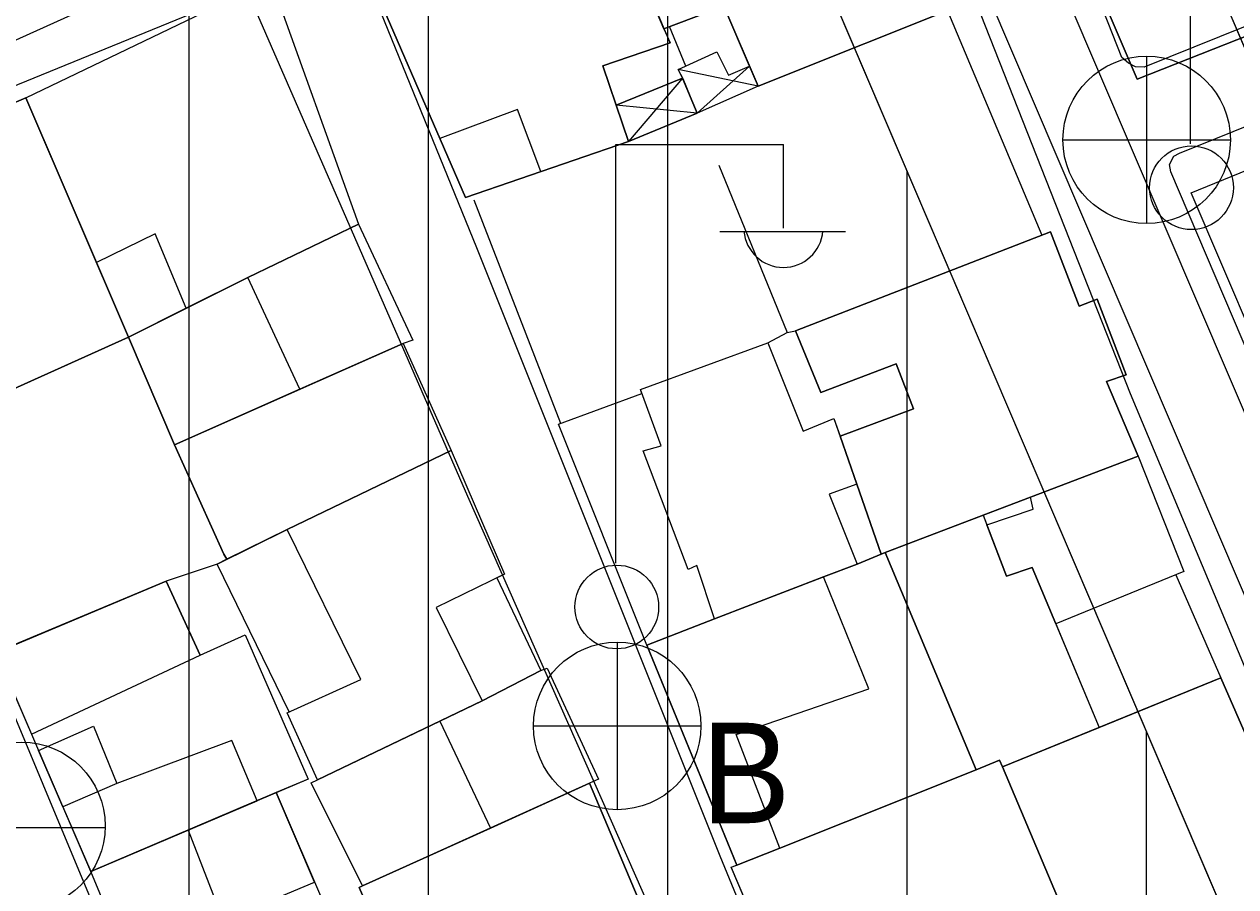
# Model space of a CAD drawing. Extents: x 417997 to 421451, y 4451742 to 4455216.
# Drawn here: x 420754.3 to 420804.9, y 4452751.6 to 4452787.7 of the extents above; entities that cross this region are included whole.
import ezdxf

# ---------------------------------------------------------------- set-up
doc = ezdxf.new("R2010")
doc.units = 0
for name, color, linetype in [('ADAKENARI', 7, 'Continuous'), ('B_Mesken', 7, 'Continuous'), ('B_Sundurma', 7, 'Continuous'), ('B_Teras', 7, 'Continuous'), ('KALDIRIM', 7, 'Continuous'), ('PL_KON_MEV_350', 7, 'Continuous'), ('PL_KON_MEV_450', 7, 'Continuous'), ('S_Elektrik_Diregi', 7, 'Continuous'), ('S_Rogar_Kapagi', 7, 'Continuous'), ('S_Rogar_Kapagi_Buski', 7, 'Continuous'), ('Sinir_Duvar_tek_tarafa_ait', 7, 'Continuous'), ('Sinir_Tel_bir_taraf', 7, 'Continuous'), ('TR_ORTAYOGUNKONUT', 7, 'Continuous'), ('Yol_Sose', 7, 'Continuous')]:
    doc.layers.add(name, color=color, linetype=linetype)

msp = doc.modelspace()

# ---------------------------------------------------------------- linework, layer by layer
at = {"layer": 'ADAKENARI'}
for p, q in [((420838.456, 4452709.006), (420777.041, 4452852.804)), ((420838.456, 4452709.006), (420777.041, 4452852.804)), ((420783.533, 4452799.414), (420807.351, 4452743.646)), ((420783.533, 4452799.414), (420807.351, 4452743.646))]:
    msp.add_line(p, q, dxfattribs=at)
at = {"layer": 'B_Mesken'}
for points in [[(420808.113, 4452788.296), (420800.785, 4452785.395), (420794.932, 4452799.07), (420802.533, 4452801.918), (420806.321, 4452792.423), (420807.048, 4452790.748)], [(420802.533, 4452801.918), (420794.933, 4452799.07), (420800.785, 4452785.395), (420808.113, 4452788.296), (420806.321, 4452792.423)], [(420781.005, 4452787.506), (420783.513, 4452788.453), (420784.942, 4452785.1), (420793.867, 4452788.664), (420792.327, 4452792.042), (420793.097, 4452792.357), (420791.815, 4452795.261), (420791.26, 4452795.01), (420789.167, 4452799.5), (420778.044, 4452794.501)], [(420784.942, 4452785.1), (420784.582, 4452785.945), (420783.513, 4452788.453), (420781.005, 4452787.506), (420778.044, 4452794.501), (420789.168, 4452799.5), (420791.26, 4452795.01), (420791.815, 4452795.261), (420793.098, 4452792.357), (420792.327, 4452792.041), (420793.867, 4452788.664)], [(420768.522, 4452790.122), (420772.712, 4452780.457), (420779.525, 4452782.788), (420778.457, 4452785.951), (420781.258, 4452786.909), (420778.044, 4452794.501)], [(420781.005, 4452787.506), (420781.258, 4452786.909), (420778.457, 4452785.951), (420779.009, 4452784.315), (420779.525, 4452782.788), (420772.712, 4452780.457), (420768.522, 4452790.122), (420778.044, 4452794.501)], [(420768.238, 4452779.342), (420763.623, 4452777.113), (420761.039, 4452775.821), (420758.63, 4452774.617), (420757.288, 4452777.74), (420754.335, 4452784.611), (420764.573, 4452789.545)], [(420757.288, 4452777.74), (420754.335, 4452784.611), (420764.573, 4452789.544), (420768.238, 4452779.342), (420763.623, 4452777.113), (420761.039, 4452775.821), (420758.63, 4452774.617)], [(420744.762, 4452780.5), (420749.063, 4452770.31), (420758.63, 4452774.617), (420754.335, 4452784.611)], [(420757.288, 4452777.74), (420758.63, 4452774.617), (420749.766, 4452770.627), (420749.064, 4452770.31), (420744.763, 4452780.5), (420754.335, 4452784.611)], [(420809.902, 4452765.369), (420809.645, 4452765.178), (420803.029, 4452780.651), (420810.476, 4452783.679), (420815.421, 4452771.248), (420816.133, 4452769.655), (420814.837, 4452768.71), (420814.905, 4452768.588)], [(420815.421, 4452771.248), (420816.133, 4452769.655), (420814.837, 4452768.71), (420814.905, 4452768.588), (420814.361, 4452768.237), (420809.902, 4452765.369), (420809.645, 4452765.178), (420803.029, 4452780.651), (420810.476, 4452783.679)], [(420768.238, 4452779.342), (420770.511, 4452774.491), (420770.113, 4452774.354), (420765.786, 4452772.436), (420760.553, 4452770.116), (420758.63, 4452774.617), (420763.623, 4452777.113)], [(420770.113, 4452774.354), (420765.786, 4452772.436), (420760.553, 4452770.116), (420758.63, 4452774.617), (420761.039, 4452775.821), (420763.623, 4452777.113), (420768.238, 4452779.342), (420770.511, 4452774.491)], [(420790.254, 4452765.612), (420800.821, 4452769.637), (420799.49, 4452772.755), (420800.323, 4452773.033), (420799.109, 4452776.208), (420798.356, 4452775.907), (420797.153, 4452779.015), (420786.497, 4452774.884), (420787.559, 4452772.305), (420790.702, 4452773.497), (420791.427, 4452771.625), (420788.361, 4452770.474), (420789.068, 4452768.468), (420790.085, 4452765.543)], [(420800.822, 4452769.637), (420796.317, 4452767.922), (420794.34, 4452767.169), (420790.254, 4452765.612), (420790.085, 4452765.543), (420789.068, 4452768.468), (420788.362, 4452770.474), (420791.427, 4452771.625), (420790.702, 4452773.497), (420787.559, 4452772.305), (420786.497, 4452774.884), (420797.154, 4452779.015), (420798.356, 4452775.907), (420799.109, 4452776.208), (420800.323, 4452773.033), (420799.49, 4452772.755)], [(420758.63, 4452774.617), (420760.553, 4452770.116), (420762.61, 4452765.549), (420762.737, 4452765.331), (420762.332, 4452765.132), (420760.203, 4452764.419), (420753.611, 4452761.654), (420749.766, 4452770.627)], [(420758.63, 4452774.617), (420760.553, 4452770.116), (420762.61, 4452765.549), (420762.737, 4452765.331), (420762.332, 4452765.132), (420760.203, 4452764.419), (420753.611, 4452761.654), (420749.766, 4452770.627)], [(420760.553, 4452770.116), (420770.113, 4452774.354), (420772.112, 4452769.88), (420765.265, 4452766.572), (420762.737, 4452765.331), (420762.61, 4452765.549)], [(420772.112, 4452769.88), (420765.265, 4452766.572), (420762.737, 4452765.331), (420762.61, 4452765.549), (420760.553, 4452770.116), (420765.786, 4452772.436), (420770.113, 4452774.354)], [(420783.112, 4452762.846), (420780.293, 4452761.747), (420776.593, 4452770.972), (420780.086, 4452772.257), (420780.023, 4452772.43), (420785.352, 4452774.377), (420786.816, 4452770.691), (420788.102, 4452771.21), (420789.068, 4452768.468), (420787.903, 4452768.053), (420789.083, 4452765.133)], [(420788.362, 4452770.474), (420789.068, 4452768.468), (420787.903, 4452768.053), (420789.083, 4452765.133), (420787.677, 4452764.594), (420783.112, 4452762.846), (420780.293, 4452761.747), (420776.593, 4452770.972), (420780.086, 4452772.257), (420780.023, 4452772.43), (420785.352, 4452774.377), (420786.816, 4452770.691), (420788.102, 4452771.21)], [(420765.338, 4452758.95), (420762.332, 4452765.132), (420765.265, 4452766.572), (420772.112, 4452769.88), (420774.345, 4452764.708), (420774.02, 4452764.55), (420775.862, 4452760.687), (420773.405, 4452759.418), (420766.526, 4452756.112), (420765.255, 4452758.913)], [(420775.862, 4452760.687), (420773.405, 4452759.418), (420771.637, 4452758.569), (420766.526, 4452756.113), (420765.255, 4452758.913), (420765.338, 4452758.95), (420762.332, 4452765.132), (420762.737, 4452765.331), (420765.265, 4452766.572), (420772.112, 4452769.88), (420774.345, 4452764.708), (420774.02, 4452764.55)], [(420800.821, 4452769.637), (420802.727, 4452764.821), (420797.377, 4452762.631), (420796.39, 4452764.986), (420795.324, 4452764.628), (420794.496, 4452766.766), (420796.43, 4452767.432), (420796.317, 4452767.921)], [(420797.377, 4452762.631), (420796.39, 4452764.986), (420795.324, 4452764.628), (420794.496, 4452766.766), (420796.43, 4452767.432), (420796.317, 4452767.922), (420800.822, 4452769.637), (420802.728, 4452764.821)], [(420794.496, 4452766.766), (420795.324, 4452764.628), (420796.39, 4452764.986), (420797.377, 4452762.631), (420799.19, 4452758.301), (420795.155, 4452756.65), (420795.029, 4452756.936), (420794.052, 4452756.529), (420790.254, 4452765.612), (420794.34, 4452767.169)], [(420794.34, 4452767.168), (420795.324, 4452764.628), (420796.39, 4452764.986), (420799.19, 4452758.301), (420795.155, 4452756.65), (420795.029, 4452756.936), (420794.052, 4452756.529), (420790.254, 4452765.612)], [(420780.293, 4452761.747), (420784.05, 4452752.553), (420785.842, 4452753.256), (420794.052, 4452756.529), (420790.254, 4452765.612), (420789.083, 4452765.133), (420787.676, 4452764.594), (420783.112, 4452762.846)], [(420794.052, 4452756.529), (420785.842, 4452753.256), (420784.049, 4452752.553), (420780.293, 4452761.747), (420783.112, 4452762.846), (420787.677, 4452764.594), (420789.083, 4452765.133), (420790.085, 4452765.543), (420790.254, 4452765.612)], [(420757.06, 4452752.288), (420753.095, 4452761.437), (420760.203, 4452764.419), (420761.621, 4452761.32), (420763.506, 4452762.174), (420766.132, 4452756.141)], [(420764.806, 4452755.578), (420757.06, 4452752.289), (420753.095, 4452761.437), (420753.611, 4452761.654), (420760.203, 4452764.419), (420761.621, 4452761.32), (420763.506, 4452762.174), (420766.132, 4452756.141)], [(420775.862, 4452760.687), (420776.128, 4452760.78), (420778.269, 4452756.136), (420777.892, 4452755.971), (420773.759, 4452754.1), (420768.412, 4452751.678), (420766.262, 4452755.983), (420766.526, 4452756.112), (420771.637, 4452758.569), (420773.405, 4452759.418)], [(420777.892, 4452755.971), (420773.759, 4452754.1), (420768.412, 4452751.678), (420766.262, 4452755.984), (420766.526, 4452756.113), (420771.637, 4452758.569), (420773.405, 4452759.418), (420775.862, 4452760.687), (420776.128, 4452760.78), (420778.269, 4452756.136)], [(420798.727, 4452748.169), (420808.028, 4452751.772), (420804.271, 4452760.38), (420795.155, 4452756.65)], [(420808.028, 4452751.772), (420806.08, 4452751.017), (420798.727, 4452748.169), (420795.155, 4452756.65), (420799.19, 4452758.301), (420804.271, 4452760.38)], [(420784.05, 4452752.553), (420783.814, 4452752.456), (420787.618, 4452743.519), (420797.929, 4452747.654), (420797.858, 4452747.788), (420798.727, 4452748.169), (420795.155, 4452756.65), (420795.029, 4452756.936), (420794.052, 4452756.529), (420785.842, 4452753.256)], [(420784.049, 4452752.553), (420785.842, 4452753.256), (420794.052, 4452756.529), (420795.029, 4452756.936), (420795.155, 4452756.65), (420798.727, 4452748.169), (420797.858, 4452747.788), (420797.929, 4452747.654), (420787.618, 4452743.519), (420783.815, 4452752.457)], [(420760.92, 4452742.987), (420757.06, 4452752.288), (420764.806, 4452755.578), (420768.835, 4452746.161), (420767.799, 4452745.738), (420767.756, 4452745.845)], [(420768.835, 4452746.162), (420767.799, 4452745.738), (420767.756, 4452745.845), (420760.92, 4452742.987), (420757.06, 4452752.289), (420764.806, 4452755.578)], [(420779.923, 4452751.157), (420777.892, 4452755.971), (420768.262, 4452751.61), (420770.264, 4452747.057), (420770.348, 4452747.109)], [(420779.922, 4452751.157), (420770.348, 4452747.11), (420770.263, 4452747.057), (420768.262, 4452751.61), (420768.412, 4452751.678), (420773.759, 4452754.1), (420777.892, 4452755.971)]]:
    msp.add_lwpolyline(points, close=True, dxfattribs=at)
at = {"layer": 'B_Sundurma'}
for p, q in [((420782.393, 4452783.979), (420784.582, 4452785.945)), ((420781.783, 4452785.444), (420779.525, 4452782.788)), ((420784.942, 4452785.1), (420781.602, 4452785.796)), ((420782.393, 4452783.979), (420779.009, 4452784.315))]:
    msp.add_line(p, q, dxfattribs=at)
for points in [[(420784.942, 4452785.1), (420782.393, 4452783.979), (420781.802, 4452785.408), (420781.602, 4452785.796), (420783.217, 4452786.534), (420783.698, 4452785.557), (420784.582, 4452785.945)], [(420784.582, 4452785.945), (420784.942, 4452785.1), (420782.393, 4452783.979), (420781.802, 4452785.408), (420781.783, 4452785.444), (420781.602, 4452785.796), (420783.217, 4452786.534), (420783.698, 4452785.557)], [(420782.393, 4452783.979), (420781.783, 4452785.444), (420779.009, 4452784.315), (420779.525, 4452782.788)], [(420782.393, 4452783.979), (420779.525, 4452782.788), (420779.009, 4452784.315), (420781.783, 4452785.444)]]:
    msp.add_lwpolyline(points, close=True, dxfattribs=at)
at = {"layer": 'B_Teras'}
for points in [[(420781.005, 4452787.506), (420783.513, 4452788.453), (420780.876, 4452795.774), (420778.044, 4452794.501)], [(420772.712, 4452780.457), (420775.866, 4452781.536), (420774.878, 4452784.125), (420771.644, 4452782.921)], [(420758.63, 4452774.617), (420761.039, 4452775.821), (420759.741, 4452778.928), (420757.288, 4452777.74)], [(420765.786, 4452772.436), (420763.623, 4452777.113), (420758.63, 4452774.617), (420760.553, 4452770.116)], [(420780.023, 4452772.43), (420785.352, 4452774.377), (420786.816, 4452770.691), (420788.102, 4452771.21), (420789.068, 4452768.468), (420787.903, 4452768.053), (420789.083, 4452765.133), (420783.112, 4452762.846), (420782.384, 4452765.069), (420782.015, 4452764.902), (420780.142, 4452769.865), (420780.887, 4452770.068)], [(420765.255, 4452758.913), (420768.342, 4452760.3), (420765.265, 4452766.572), (420772.112, 4452769.88), (420774.345, 4452764.708), (420771.485, 4452763.32), (420773.405, 4452759.418), (420766.526, 4452756.112)], [(420789.083, 4452765.133), (420790.254, 4452765.612), (420794.052, 4452756.529), (420785.842, 4452753.256), (420784.016, 4452758.011), (420789.56, 4452759.912), (420787.676, 4452764.594)], [(420754.576, 4452758.021), (420761.621, 4452761.32), (420760.203, 4452764.419), (420753.611, 4452761.654), (420753.095, 4452761.437)], [(420771.637, 4452758.569), (420773.759, 4452754.1), (420768.412, 4452751.678), (420766.262, 4452755.983), (420766.526, 4452756.112)], [(420754.869, 4452757.344), (420757.164, 4452758.358), (420758.14, 4452755.96), (420755.89, 4452754.989)], [(420755.89, 4452754.989), (420757.06, 4452752.288), (420764, 4452755.236), (420762.946, 4452757.751), (420758.14, 4452755.96)], [(420761.12, 4452754.012), (420762.59, 4452750.24), (420766.407, 4452751.836), (420764.806, 4452755.578), (420764, 4452755.236)]]:
    msp.add_lwpolyline(points, close=True, dxfattribs=at)
at = {"layer": 'KALDIRIM'}
for p, q in [((420766.602, 4452854.331), (420846.561, 4452667.116)), ((420766.602, 4452854.331), (420846.561, 4452667.116)), ((420771.131, 4452851.365), (420849.319, 4452668.294)), ((420771.131, 4452851.365), (420849.319, 4452668.294))]:
    msp.add_line(p, q, dxfattribs=at)
at = {"layer": 'PL_KON_MEV_350'}
msp.add_lwpolyline([(420798.57, 4452702.426), (420818.793, 4452638.946), (420784.819, 4452629.405), (420782.749, 4452656.876), (420722.16, 4452656.026), (420718.683, 4452691.009), (420711.531, 4452723.627), (420692.754, 4452768.312), (420648.069, 4452769.976), (420649.02, 4452720.062), (420711.531, 4452723.627), (420718.683, 4452691.009), (420621.168, 4452683.195), (420623.576, 4452850.818), (420633.719, 4452860.896), (420710.929, 4452861.508), (420711.484, 4452836.518), (420740.454, 4452847.569), (420768.045, 4452789.734), (420783.533, 4452799.414), (420807.351, 4452743.646), (420777.846, 4452729.807), (420780.698, 4452695.105)], close=True, dxfattribs=at)
at = {"layer": 'PL_KON_MEV_450'}
msp.add_lwpolyline([(421073.397, 4452859.66), (421049.812, 4452811.417), (421045.573, 4452802.747), (420918.874, 4452818.307), (420891.355, 4452814.031), (420834.845, 4452794.555), (420841.154, 4452778.37), (420885.32, 4452771.786), (420867.757, 4452703.679), (420838.456, 4452709.006), (420777.041, 4452852.804), (420783.113, 4452862.08), (420806.058, 4452862.262), (420823.323, 4452825.004), (420864.746, 4452844.207), (420867.303, 4452862.747), (421075.714, 4452864.398)], close=True, dxfattribs=at)
msp.add_lwpolyline([(421073.397, 4452859.66), (421049.812, 4452811.417), (421045.573, 4452802.747), (420918.874, 4452818.307), (420891.355, 4452814.031), (420834.845, 4452794.555), (420841.154, 4452778.37), (420885.32, 4452771.786), (420867.757, 4452703.679), (420838.456, 4452709.006), (420777.041, 4452852.804), (420783.113, 4452862.08), (420806.058, 4452862.262), (420823.323, 4452825.004), (420864.746, 4452844.207), (420867.303, 4452862.747), (421075.714, 4452864.398)], close=True, dxfattribs=at)
at = {"layer": 'S_Elektrik_Diregi'}
for p, q in [((420803.011, 4452782.696), (420803.011, 4452800.196)), ((420778.996, 4452765.173), (420778.996, 4452782.673)), ((420778.996, 4452782.673), (420785.996, 4452782.673)), ((420785.996, 4452779.173), (420785.996, 4452782.673)), ((420783.336, 4452779.033), (420788.586, 4452779.033))]:
    msp.add_line(p, q, dxfattribs=at)
for centre in [(420803.047, 4452780.861), (420779.032, 4452763.337)]:
    msp.add_circle(centre, 1.75, dxfattribs=at)
msp.add_arc((420785.997, 4452779.186), 1.658, 184.8384, 355.1464, dxfattribs=at)
at = {"layer": 'S_Rogar_Kapagi'}
msp.add_line((420750.641, 4452754.122), (420757.641, 4452754.122), dxfattribs=at)
msp.add_circle((420754.158, 4452754.186), 3.5, dxfattribs=at)
at = {"layer": 'S_Rogar_Kapagi_Buski'}
for p, q in [((420801.175, 4452786.359), (420801.175, 4452779.359)), ((420797.675, 4452782.859), (420804.675, 4452782.859)), ((420779.05, 4452761.866), (420779.05, 4452754.866)), ((420775.55, 4452758.366), (420782.55, 4452758.366))]:
    msp.add_line(p, q, dxfattribs=at)
for centre in [(420801.175, 4452782.859), (420779.05, 4452758.366)]:
    msp.add_circle(centre, 3.5, dxfattribs=at)
at = {"layer": 'Sinir_Duvar_tek_tarafa_ait'}
for points in [[(420781.924, 4452785.943), (420781.231, 4452787.591)], [(420802.396, 4452764.686), (420804.271, 4452760.38)]]:
    msp.add_lwpolyline(points, dxfattribs=at)
at = {"layer": 'Sinir_Tel_bir_taraf'}
for points in [[(420792.852, 4452788.259), (420796.793, 4452778.876)], [(420783.293, 4452781.807), (420786.154, 4452774.807), (420786.497, 4452774.884)], [(420776.698, 4452771.011), (420773.074, 4452780.343)], [(420785.352, 4452774.377), (420786.154, 4452774.807)]]:
    msp.add_lwpolyline(points, dxfattribs=at)
at = {"layer": 'TR_ORTAYOGUNKONUT'}
for p, q in [((420761.168, 4452656.573), (420761.168, 4452804.15)), ((420761.168, 4452656.573), (420761.168, 4452804.15)), ((420781.168, 4452731.365), (420781.168, 4452797.936)), ((420781.168, 4452731.365), (420781.168, 4452797.936)), ((420771.168, 4452656.713), (420771.168, 4452791.686)), ((420771.168, 4452656.713), (420771.168, 4452791.686)), ((420791.168, 4452736.055), (420791.168, 4452781.537)), ((420791.168, 4452736.055), (420791.168, 4452781.537)), ((420801.168, 4452740.746), (420801.168, 4452758.122)), ((420801.168, 4452740.746), (420801.168, 4452758.122))]:
    msp.add_line(p, q, dxfattribs=at)
at = {"layer": 'Yol_Sose'}
for points in [[(420830.537, 4452797.787), (420801.076, 4452785.905), (420800.702, 4452785.917), (420800.42, 4452786.068), (420800.144, 4452786.301), (420789.738, 4452812.706), (420789.74, 4452813.178), (420789.986, 4452813.632), (420790.465, 4452813.938), (420841.102, 4452832.532), (420841.527, 4452832.533), (420841.955, 4452832.354), (420841.095, 4452818.856)], [(420813.383, 4452755.243), (420802.185, 4452781.52), (420802.127, 4452781.834), (420802.315, 4452782.179), (420802.553, 4452782.307), (420831.84, 4452794.143)], [(420763.206, 4452791.236), (420749.059, 4452784.844)], [(420749.041, 4452783.16), (420763.282, 4452788.97), (420763.477, 4452788.983), (420763.685, 4452788.866), (420772.802, 4452767.974), (420782.598, 4452745.799), (420787.933, 4452733.22), (420788.181, 4452732.284), (420788.103, 4452732.037), (420787.687, 4452731.75), (420771.027, 4452729.974), (420765.759, 4452729.812), (420765.173, 4452730.227), (420764.835, 4452730.669), (420758.157, 4452748.486), (420751.961, 4452763.342), (420748.907, 4452770.41)]]:
    msp.add_lwpolyline(points, dxfattribs=at)
msp.add_lwpolyline([(420800.491, 4452772.255), (420811.016, 4452747.1), (420812.047, 4452743.85), (420812.074, 4452742.978), (420811.672, 4452742.184), (420810.489, 4452741.272), (420791.873, 4452733.797), (420791.222, 4452734.096), (420790.949, 4452734.486), (420783.358, 4452752.92), (420773.184, 4452778.348), (420768.866, 4452788.969), (420768.788, 4452789.255), (420768.84, 4452789.672), (420769.047, 4452789.945), (420789.093, 4452798.475), (420789.522, 4452798.359), (420790.108, 4452797.93), (420791.099, 4452796.085)], close=True, dxfattribs=at)

# ---------------------------------------------------------------- texts
at = {"layer": 'S_Rogar_Kapagi_Buski'}
msp.add_text('B', height=4.2, dxfattribs=at).set_placement((420782.55, 4452754.302))

doc.saveas('drawing.dxf')
